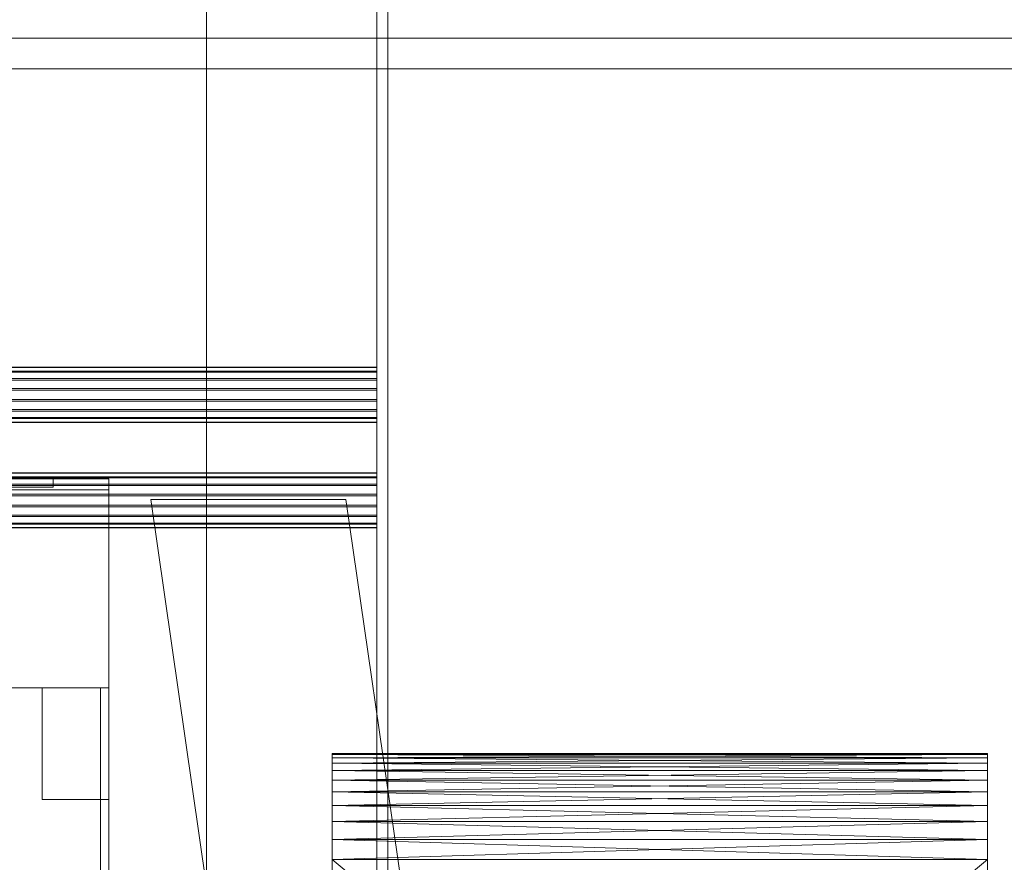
# Model space of a CAD drawing. Header units: millimetres. Extents: x -4738 to 65662, y -68080 to 6847.
# Tile 430 of 656: x 1368 to 1721, y -33138 to -32835. Entities that reach past the tile are written whole.
import ezdxf

# ---------------------------------------------------------------- set-up
doc = ezdxf.new("R2010")
doc.units = ezdxf.units.MM
for name, color, linetype, lineweight in [('frontal_C03', 7, 'Continuous', 0), ('frontal_secador', 7, 'Continuous', 0), ('frontal_tolva', 7, 'Continuous', 0)]:
    doc.layers.add(name, color=color, linetype=linetype, lineweight=lineweight)

msp = doc.modelspace()

# ---------------------------------------------------------------- linework, layer by layer
at = {"layer": 'frontal_C03'}
for p, q in [((1435, -34954.179), (1435, -32259.264)), ((1496, -34954.179), (1496, -32259.264)), ((1500, -32259.264), (1500, -34954.179)), ((1435, -32263.162), (1435, -34958.077)), ((1500, -34958.077), (1500, -32263.162)), ((1435, -35437.51), (1435, -32742.595)), ((1500, -32742.595), (1500, -35437.51)), ((1435, -32746.492), (1435, -35441.408)), ((1496, -32746.492), (1496, -35441.408)), ((1500, -35441.408), (1500, -32746.492)), ((1496, -32960.038), (-1496, -32960.038)), ((1496, -32960.156), (-1496, -32960.156)), ((1496, -32961.422), (-1496, -32961.422)), ((1496, -32961.757), (-1496, -32961.757)), ((1496, -32960.156), (1496, -32960.038)), ((1496, -32960.038), (1496, -32961.422)), ((1496, -32961.757), (1496, -32960.156)), ((1496, -32961.422), (1496, -32964.096)), ((1496, -32964.598), (1496, -32961.757)), ((1496, -32964.096), (-1496, -32964.096)), ((1496, -32964.598), (-1496, -32964.598)), ((1496, -32964.096), (1496, -32967.655)), ((1496, -32968.246), (1496, -32964.598)), ((-1496, -32967.655), (1496, -32967.655)), ((1496, -32968.246), (-1496, -32968.246)), ((1496, -32967.655), (1496, -32971.555)), ((1496, -32972.146), (1496, -32968.246)), ((1496, -32971.555), (-1496, -32971.555)), ((1496, -32972.146), (-1496, -32972.146)), ((1496, -32971.555), (1496, -32975.203)), ((1496, -32975.704), (1496, -32972.146)), ((1496, -32975.203), (-1496, -32975.203)), ((1496, -32975.704), (-1496, -32975.704)), ((1496, -32975.203), (1496, -32978.044)), ((1496, -32978.379), (1496, -32975.704)), ((1496, -32978.044), (-1496, -32978.044)), ((1496, -32978.379), (-1496, -32978.379)), ((1496, -32979.645), (-1496, -32979.645)), ((1496, -32979.763), (-1496, -32979.763)), ((1496, -32978.044), (1496, -32979.645)), ((1496, -32979.763), (1496, -32978.379)), ((1496, -32979.645), (1496, -32979.763)), ((1496, -32997.899), (-1496, -32997.899)), ((1496, -32998.017), (-1496, -32998.017)), ((1496, -32998.017), (1496, -32997.899)), ((1496, -32997.899), (1496, -32999.283)), ((1496, -32999.618), (1496, -32998.017)), ((1496, -32999.283), (-1496, -32999.283)), ((1496, -32999.618), (-1496, -32999.618)), ((1496, -33001.958), (-1496, -33001.958)), ((1496, -32999.283), (1496, -33001.958)), ((1496, -33002.459), (1496, -32999.618)), ((1496, -33001.958), (1496, -33005.516)), ((1496, -33002.459), (-1496, -33002.459)), ((-1496, -33005.516), (1496, -33005.516)), ((1496, -33006.107), (1496, -33002.459)), ((1496, -33005.516), (1496, -33009.416)), ((1496, -33006.107), (-1496, -33006.107)), ((1415, -33007.45), (1485, -33007.45)), ((1845, -35988), (1415, -33007.45)), ((1915, -35988), (1485, -33007.45)), ((1496, -33010.007), (1496, -33006.107)), ((1496, -33009.416), (-1496, -33009.416)), ((1496, -33010.007), (-1496, -33010.007)), ((1496, -33009.416), (1496, -33013.064)), ((1496, -33013.566), (1496, -33010.007)), ((1496, -33013.064), (-1496, -33013.064)), ((1496, -33013.566), (-1496, -33013.566)), ((1496, -33015.905), (-1496, -33015.905)), ((1496, -33016.24), (-1496, -33016.24)), ((1496, -33013.064), (1496, -33015.905)), ((1496, -33016.24), (1496, -33013.566)), ((1496, -33015.905), (1496, -33017.506)), ((1496, -33017.624), (1496, -33016.24)), ((1496, -33017.506), (-1496, -33017.506)), ((1496, -33017.624), (-1496, -33017.624)), ((1496, -33017.506), (1496, -33017.624))]:
    msp.add_line(p, q, dxfattribs=at)
at = {"layer": 'frontal_secador'}
for p, q in [((-1400, -33000), (1400, -33000)), ((-1380, -33000), (1380, -33000)), ((1250, -33000), (1400, -33000)), ((1294, -33000), (1400, -33000)), ((1340, -33000), (1400, -33000)), ((1380, -33003), (1380, -33000)), ((1400, -33075), (1400, -33000)), ((1400, -33250), (1400, -33000)), ((1400, -36000), (1400, -33000)), ((1400, -33004), (1400, -33000)), ((-1380, -33003), (1380, -33003)), ((1294, -33004), (1400, -33004)), ((-1400, -33075), (1400, -33075)), ((1325, -33075), (1400, -33075)), ((1376, -33075), (1400, -33075)), ((1376, -33115), (1376, -33075)), ((1397, -33075), (1400, -33075)), ((1397, -35940), (1397, -33075)), ((1400, -36000), (1400, -33075)), ((1400, -34600), (1400, -33075)), ((1400, -35940), (1400, -33075)), ((1400, -33115), (1400, -33075)), ((1400, -34650), (1400, -33075)), ((1480, -33098.5), (1480, -33100.02)), ((1480, -33098.88), (1480, -33098.5)), ((1480, -33098.5), (1480, -33104.58)), ((1480, -33101.92), (1480, -33098.5)), ((1480, -33098.5), (1480, -33122.82)), ((1480, -33117.12), (1480, -33098.5)), ((1480, -33098.5), (1480, -33359)), ((1480, -33354.82), (1480, -33098.5)), ((1715, -33098.88), (1480, -33098.5)), ((1715, -33098.5), (1480, -33098.5)), ((1715, -33098.5), (1480, -33098.88)), ((1480, -33100.02), (1480, -33098.88)), ((1480, -33101.92), (1480, -33098.88)), ((1715, -33100.02), (1480, -33098.88)), ((1715, -33098.88), (1480, -33098.88)), ((1715, -33098.88), (1480, -33100.02)), ((1480, -33100.02), (1480, -33104.58)), ((1480, -33101.92), (1480, -33100.02)), ((1715, -33101.92), (1480, -33100.02)), ((1715, -33100.02), (1480, -33100.02)), ((1715, -33100.02), (1480, -33101.92)), ((1715, -33100.02), (1715, -33098.5)), ((1715, -33098.5), (1715, -33098.88)), ((1715, -33104.58), (1715, -33098.5)), ((1715, -33098.5), (1715, -33101.92)), ((1715, -33122.82), (1715, -33098.5)), ((1715, -33098.5), (1715, -33117.12)), ((1715, -33359), (1715, -33098.5)), ((1715, -33098.5), (1715, -33354.82)), ((1715, -33098.88), (1715, -33100.02)), ((1715, -33098.88), (1715, -33101.92)), ((1715, -33104.58), (1715, -33100.02)), ((1715, -33100.02), (1715, -33101.92)), ((1480, -33104.58), (1480, -33101.92)), ((1480, -33108), (1480, -33101.92)), ((1480, -33117.12), (1480, -33101.92)), ((1715, -33104.58), (1480, -33101.92)), ((1715, -33101.92), (1480, -33101.92)), ((1715, -33101.92), (1480, -33104.58)), ((1480, -33104.58), (1480, -33112.18)), ((1480, -33108), (1480, -33104.58)), ((1480, -33104.58), (1480, -33122.82)), ((1715, -33108), (1480, -33104.58)), ((1715, -33104.58), (1480, -33104.58)), ((1715, -33104.58), (1480, -33108)), ((1715, -33101.92), (1715, -33104.58)), ((1715, -33101.92), (1715, -33108)), ((1715, -33101.92), (1715, -33117.12)), ((1715, -33112.18), (1715, -33104.58)), ((1715, -33104.58), (1715, -33108)), ((1715, -33122.82), (1715, -33104.58)), ((1480, -33112.18), (1480, -33108)), ((1480, -33117.12), (1480, -33108)), ((1715, -33112.18), (1480, -33108)), ((1715, -33108), (1480, -33108)), ((1715, -33108), (1480, -33112.18)), ((1715, -33108), (1715, -33112.18)), ((1715, -33108), (1715, -33117.12)), ((1376, -33115), (1400, -33115)), ((1480, -33112.18), (1480, -33122.82)), ((1480, -33117.12), (1480, -33112.18)), ((1715, -33117.12), (1480, -33112.18)), ((1715, -33112.18), (1480, -33112.18)), ((1715, -33112.18), (1480, -33117.12)), ((1715, -33122.82), (1715, -33112.18)), ((1715, -33112.18), (1715, -33117.12)), ((1480, -33122.82), (1480, -33117.12)), ((1480, -33129.28), (1480, -33117.12)), ((1480, -33330.5), (1480, -33117.12)), ((1480, -33354.82), (1480, -33117.12)), ((1715, -33122.82), (1480, -33117.12)), ((1715, -33117.12), (1480, -33117.12)), ((1715, -33117.12), (1480, -33122.82)), ((1715, -33117.12), (1715, -33122.82)), ((1715, -33117.12), (1715, -33129.28)), ((1715, -33117.12), (1715, -33330.5)), ((1715, -33117.12), (1715, -33354.82)), ((1480, -33122.82), (1480, -33136.5)), ((1480, -33129.28), (1480, -33122.82)), ((1480, -33122.82), (1480, -33337.72)), ((1480, -33122.82), (1480, -33359)), ((1715, -33129.28), (1480, -33122.82)), ((1715, -33122.82), (1480, -33122.82)), ((1715, -33122.82), (1480, -33129.28)), ((1715, -33136.5), (1715, -33122.82)), ((1715, -33122.82), (1715, -33129.28)), ((1715, -33337.72), (1715, -33122.82)), ((1715, -33359), (1715, -33122.82)), ((1480, -33136.5), (1480, -33129.28)), ((1480, -33330.5), (1480, -33129.28)), ((1715, -33136.5), (1480, -33129.28)), ((1715, -33129.28), (1480, -33129.28)), ((1715, -33129.28), (1480, -33136.5)), ((1715, -33129.28), (1715, -33136.5)), ((1715, -33129.28), (1715, -33330.5)), ((1480, -33136.5), (1480, -33337.72)), ((1480, -33330.5), (1480, -33136.5)), ((1715, -33330.5), (1480, -33136.5)), ((1715, -33136.5), (1480, -33136.5)), ((1715, -33136.5), (1480, -33330.5)), ((1715, -33337.72), (1715, -33136.5)), ((1715, -33136.5), (1715, -33330.5))]:
    msp.add_line(p, q, dxfattribs=at)
at = {"layer": 'frontal_tolva'}
for p, q in [((-1821.5, -32842), (1821.5, -32842)), ((-1821.5, -32853), (1821.5, -32853))]:
    msp.add_line(p, q, dxfattribs=at)

doc.saveas('drawing.dxf')
